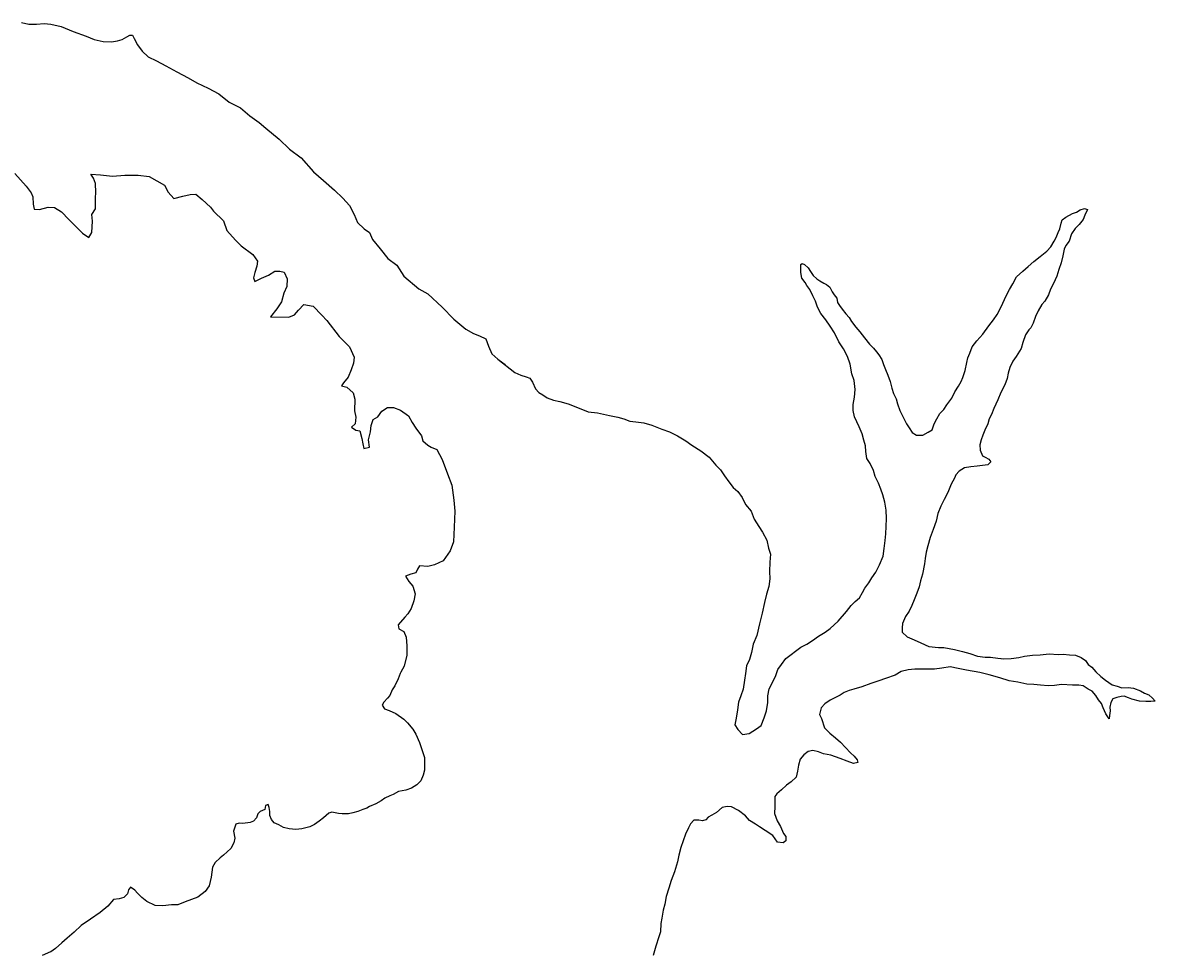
# Model space of a CAD drawing. Extents: x -83719 to 153526, y -11835 to 11446.
# Drawn here: x 7581.4 to 7706.8, y -313.9 to -210.8 of the extents above; entities that cross this region are included whole.
import ezdxf

# ---------------------------------------------------------------- set-up
doc = ezdxf.new("R2010")
doc.units = 0
doc.layers.add('Level 9', color=7, linetype='Continuous')

msp = doc.modelspace()

# ---------------------------------------------------------------- linework, layer by layer
at = {"layer": 'Level 9'}
for points in [[(7581.28, -210.78), (7582.11, -210.95), (7582.95, -210.94), (7583.81, -210.87), (7584.55, -210.96), (7585.68, -211.22), (7587.02, -211.78), (7588.45, -212.27), (7589.35, -212.66), (7590.32, -212.86), (7591.25, -212.89), (7591.92, -212.78), (7592.45, -212.64), (7592.95, -212.37), (7593.28, -212.17), (7593.58, -212.17), (7593.75, -212.53), (7594.12, -213.23), (7594.66, -213.93), (7595.3, -214.56), (7596.23, -215.02), (7597.27, -215.55), (7598.5, -216.24), (7599.74, -216.9), (7600.68, -217.46), (7601.95, -218.02), (7603.12, -218.68), (7604.29, -219.57), (7605.52, -220.23), (7606.56, -221.09), (7607.6, -221.82), (7608.34, -222.48), (7609.81, -223.67), (7610.95, -224.8), (7612.25, -225.76), (7613.59, -227.29), (7614.7, -228.25), (7615.94, -229.31), (7616.84, -230.2), (7617.58, -231.03), (7618.09, -232), (7618.46, -232.9), (7619.2, -233.59), (7619.8, -233.99), (7620.14, -234.79), (7620.97, -235.82), (7621.85, -236.88), (7622.82, -237.61), (7623.59, -238.84), (7625.27, -240.26), (7626.27, -240.79), (7627.84, -242.28), (7629.15, -243.61), (7630.46, -244.7), (7631.33, -245.19), (7631.99, -245.46), (7632.66, -245.79), (7632.97, -246.59), (7633.34, -247.42), (7634.01, -248.01), (7634.81, -248.61)], [(7580.55, -227.48), (7581.82, -228.88), (7582.36, -229.61), (7582.56, -230.07), (7582.57, -230.88), (7582.7, -231.41), (7583.3, -231.47), (7584.24, -231.2), (7584.94, -231.23), (7585.74, -231.72), (7586.54, -232.58), (7587.41, -233.45), (7588.05, -234.08), (7588.75, -234.57), (7589.08, -234), (7589.14, -232.77), (7589.07, -232.03), (7589.47, -231.4), (7589.49, -230.19), (7589.52, -229.59), (7589.48, -228.59), (7589.25, -227.99), (7588.98, -227.56), (7590.04, -227.62), (7591.38, -227.78), (7592.74, -227.67), (7594.21, -227.66), (7595.44, -227.81), (7597.11, -228.77), (7597.52, -229.54), (7598.15, -230.23), (7599.15, -229.99), (7599.95, -229.82), (7600.58, -229.75), (7601.29, -230.35), (7602.22, -231.21), (7602.56, -231.64), (7603.63, -232.73), (7604.01, -233.77), (7604.98, -234.86), (7605.62, -235.49), (7606.89, -236.45), (7607.42, -237.18), (7607.33, -237.75), (7607.13, -238.42), (7606.97, -239.02), (7607.1, -239.42), (7607.87, -239.05), (7608.63, -238.74), (7609.33, -238.27), (7609.9, -238.27), (7610.36, -238.4), (7610.7, -239.13), (7610.67, -240), (7610.31, -240.73), (7610.05, -241.67), (7609.55, -242.44), (7608.86, -243.35), (7610.86, -243.37), (7611.52, -243.13), (7611.95, -242.62), (7612.55, -241.99), (7613.58, -242.15), (7614.52, -243.17), (7615.09, -243.74), (7616.44, -245.5), (7617.58, -246.66), (7618.12, -247.82), (7618.02, -248.46), (7617.79, -249.2), (7617.43, -250.03), (7616.93, -250.64), (7616.7, -250.97), (7617.3, -251.14), (7618.01, -251.76), (7618.18, -252.46), (7618.15, -253.73), (7618.29, -254.43), (7618.23, -255.17), (7617.83, -255.57), (7618.3, -255.9), (7618.73, -255.97), (7618.94, -256.8), (7619.07, -257.4), (7619.18, -257.9), (7619.81, -257.76), (7619.7, -256.96), (7619.9, -256.06), (7619.99, -255.36), (7620.22, -254.72)], [(7685.73, -249.29), (7685.89, -248.39), (7686.02, -247.89), (7686.22, -247.38), (7686.48, -246.68), (7687, -246.01), (7687.66, -245.27), (7688.35, -244.32), (7688.85, -243.68), (7689.27, -243.08), (7689.63, -242.37), (7689.9, -241.84), (7690.25, -241), (7690.61, -240.3), (7690.98, -239.69), (7691.4, -238.92), (7692.1, -238.28), (7692.69, -237.77), (7693.32, -237.2), (7694.01, -236.66), (7694.74, -236.08), (7695.2, -235.58), (7695.56, -234.97), (7695.79, -234.57), (7696.02, -234), (7696.18, -233.6), (7696.34, -232.96), (7696.47, -232.62), (7696.87, -232.32), (7697.6, -231.91), (7698.03, -231.74), (7698.43, -231.5), (7698.93, -231.36), (7699.26, -231.46), (7698.97, -232.1), (7698.77, -232.57), (7698.34, -233.11), (7697.91, -233.55), (7697.49, -234.15), (7697.23, -234.95), (7696.86, -235.43), (7696.67, -235.86), (7696.51, -236.6), (7696.35, -237.37), (7696.09, -238.1), (7695.86, -238.84), (7695.5, -239.65), (7695.18, -240.28), (7694.95, -240.92), (7694.55, -241.59), (7694.19, -241.96), (7693.8, -242.67), (7693.5, -243.3), (7693.24, -244.04), (7692.98, -244.55), (7692.75, -244.78), (7692.39, -245.32), (7692.1, -246.19), (7691.9, -246.86), (7691.35, -247.73), (7690.98, -248.24), (7690.66, -248.94), (7690.46, -249.58), (7690.37, -250.18), (7690.11, -250.85), (7689.65, -251.72), (7689.32, -252.53), (7688.9, -253.5), (7688.64, -254.14), (7688.38, -254.64), (7688.22, -255.18), (7687.89, -255.88), (7687.69, -256.42), (7687.5, -256.95), (7687.34, -257.52), (7687.38, -258.09), (7687.65, -258.72), (7687.95, -258.89), (7688.35, -259.11), (7688.55, -259.38), (7688.22, -259.72), (7687.06, -259.86), (7686.36, -259.94), (7685.66, -260.04), (7685.07, -260.42), (7684.7, -260.82), (7684.54, -261.19), (7684.18, -261.86), (7683.79, -262.77), (7683.4, -263.57), (7683.04, -264.28), (7682.71, -265.11), (7682.52, -265.95), (7682.19, -266.89), (7681.83, -267.76), (7681.58, -268.7), (7681.42, -269.37), (7681.29, -270.1), (7681.23, -270.67), (7681, -271.81), (7680.78, -272.55)], [(7676.63, -269.82), (7676.75, -268.98), (7676.88, -268.11), (7676.94, -267.34), (7676.96, -266.54), (7677.02, -265.67), (7676.98, -264.74), (7676.84, -263.84), (7676.6, -263.04), (7676.39, -262.41), (7676.12, -261.74), (7675.75, -261.01), (7675.58, -260.34), (7675.2, -259.58), (7674.83, -259.02), (7674.73, -258.25), (7674.69, -257.61), (7674.51, -256.98), (7674.31, -256.28), (7674, -255.52), (7673.73, -254.95), (7673.49, -254.39), (7673.32, -253.69), (7673.31, -253.05), (7673.47, -252.22), (7673.53, -251.38), (7673.42, -250.38), (7673.18, -249.65), (7673.01, -248.58), (7672.7, -247.72), (7672.26, -246.89), (7671.75, -246.09), (7671.25, -245.13), (7670.77, -244.36), (7670.3, -243.67), (7669.76, -242.97), (7669.39, -242.28), (7669.15, -241.61), (7668.88, -241.01), (7668.54, -240.31), (7668.2, -239.88), (7668, -239.55), (7667.63, -239.05), (7667.53, -238.45), (7667.52, -237.85), (7667.55, -237.55), (7667.68, -237.45), (7667.95, -237.55), (7668.35, -237.91), (7668.62, -238.34), (7668.89, -238.77), (7669.3, -239.14), (7669.63, -239.37), (7670.07, -239.6), (7670.37, -239.76), (7670.74, -240.06), (7671.01, -240.56), (7671.24, -240.89), (7671.51, -241.29), (7671.58, -241.75), (7671.82, -242.08), (7672.12, -242.48), (7672.53, -243.01), (7672.9, -243.41), (7673.13, -243.84), (7673.61, -244.47), (7674.08, -245), (7674.58, -245.66), (7675.15, -246.36), (7675.59, -246.82), (7675.89, -247.22), (7676.16, -247.55), (7676.5, -248.08), (7676.67, -248.61), (7676.91, -249.18), (7677.18, -249.81), (7677.42, -250.51), (7677.59, -251.24), (7677.8, -251.84), (7678.07, -252.41), (7678.24, -252.97), (7678.48, -253.7), (7678.85, -254.43), (7679.23, -255.2), (7679.53, -255.63), (7679.87, -256.13), (7680.34, -256.42), (7681.04, -256.42), (7681.63, -256.11), (7682.06, -255.84), (7682.29, -255.17), (7682.58, -254.63), (7682.91, -254.03), (7683.37, -253.59), (7683.7, -253.08), (7684.26, -252.34), (7684.59, -251.64), (7684.98, -251), (7685.28, -250.5), (7685.47, -250.06), (7685.73, -249.29)], [(7634.01, -248.01), (7635.89, -249.52), (7636.56, -249.81), (7637.13, -249.97), (7637.56, -250.14), (7637.83, -250.57), (7638.17, -251.3), (7638.54, -251.73), (7638.98, -251.99), (7639.45, -252.29), (7640.18, -252.58), (7640.85, -252.71), (7641.78, -252.97), (7643.02, -253.45), (7643.99, -253.85), (7645.02, -253.97), (7646.36, -254.26), (7647.29, -254.45), (7647.96, -254.64), (7648.63, -254.87), (7649.26, -254.96), (7650.16, -255.09), (7651.03, -255.34), (7652.16, -255.77), (7653, -256.06), (7653.87, -256.52), (7654.81, -257.08), (7655.48, -257.54), (7656.48, -258.16), (7657.39, -258.89), (7658.13, -259.75), (7658.63, -260.28), (7659.1, -260.94), (7659.57, -261.6), (7660.04, -262.23), (7660.55, -262.66), (7661.05, -263.33), (7661.43, -264.12), (7662.03, -264.85), (7662.37, -265.72), (7662.88, -266.55), (7663.28, -267.18), (7663.79, -268.04), (7663.97, -268.94), (7664.17, -269.6), (7664.11, -270.51), (7664.06, -271.54), (7664.1, -272.34), (7664, -273.18), (7663.74, -274.02), (7663.52, -274.95), (7663.26, -276.12), (7662.97, -277.33), (7662.65, -278.6), (7662.26, -279.57), (7662.07, -280.48), (7661.84, -281.28), (7661.52, -281.98), (7661.42, -282.82), (7661.3, -283.56), (7661.14, -284.56), (7660.91, -285.3), (7660.65, -286), (7660.53, -286.84), (7660.37, -287.74), (7660.24, -288.51), (7660.55, -289.01), (7661.08, -289.57), (7661.82, -289.46), (7662.64, -288.92), (7663.14, -288.55), (7663.47, -287.71), (7663.73, -286.94), (7663.88, -286.03), (7663.88, -285.3), (7664.04, -284.5), (7664.46, -283.66), (7664.76, -283.02), (7664.98, -282.38), (7665.41, -281.81), (7665.87, -281.14), (7666.47, -280.7), (7666.96, -280.33), (7667.53, -279.89), (7668.19, -279.58), (7668.82, -279.17), (7669.48, -278.7), (7670.21, -278.23), (7670.77, -277.82), (7671.66, -277.01), (7672.58, -275.97), (7673.11, -275.29), (7673.54, -274.85), (7674.04, -274.45), (7674.36, -273.84), (7674.63, -273.37), (7675.05, -272.77), (7675.38, -272.23), (7675.84, -271.59), (7676.23, -270.79), (7676.63, -269.82)], [(7620.22, -254.72), (7620.72, -254.42), (7621.18, -253.78), (7621.78, -253.37), (7622.45, -253.37), (7623.25, -253.66), (7624.12, -254.29), (7624.52, -255.03), (7624.93, -255.66), (7625.56, -256.52), (7625.7, -257.05), (7626.27, -257.55), (7626.64, -257.75), (7627.24, -258.04), (7627.84, -259.14), (7628.45, -260.71), (7628.93, -261.97), (7629.14, -263.64), (7629.24, -264.84), (7629.19, -266.61), (7629.1, -268.25), (7628.74, -269.25), (7627.95, -270.36), (7626.98, -270.8), (7626.25, -270.97), (7625.35, -270.91), (7625.12, -271.25), (7624.92, -271.68), (7624.39, -271.82), (7623.79, -272.03), (7624.16, -272.62), (7624.6, -273.16), (7624.84, -273.99), (7624.71, -274.79), (7624.41, -275.63), (7624.05, -276.2), (7623.72, -276.57), (7622.99, -277.44)], [(7680.78, -272.55), (7680.62, -273.21), (7680.36, -273.92), (7680.06, -274.66), (7679.8, -275.29), (7679.51, -275.9), (7679.11, -276.5), (7678.79, -277.27), (7678.73, -277.77), (7678.73, -278.24), (7679.3, -278.74), (7680.07, -279.1), (7680.81, -279.42), (7681.71, -279.81), (7682.77, -279.94), (7683.37, -279.93), (7684.54, -280.15), (7685.44, -280.38), (7686.24, -280.6), (7687.08, -280.9), (7687.94, -281.02), (7688.51, -281.02), (7689.34, -281.11), (7689.69, -281.16)], [(7680.4, -273.8), (7680.36, -273.92), (7680.06, -274.66), (7679.8, -275.29), (7679.51, -275.9), (7679.11, -276.5), (7678.79, -277.27), (7678.73, -277.77), (7678.73, -278.24), (7679.3, -278.74), (7680.07, -279.1), (7680.81, -279.42), (7681.71, -279.81), (7682.77, -279.94), (7683.37, -279.93), (7684.54, -280.15), (7685.44, -280.38), (7686.24, -280.6), (7687.08, -280.9), (7687.94, -281.02), (7688.51, -281.02), (7689.34, -281.11), (7690.01, -281.2), (7690.81, -281.16), (7691.64, -281.05), (7692.3, -280.91), (7693.17, -280.8), (7694.03, -280.73), (7695.03, -280.65), (7696, -280.71), (7696.56, -280.67), (7697.26, -280.73), (7697.93, -280.79), (7698.57, -281.05), (7699.03, -281.38), (7699.34, -281.81), (7699.74, -282.11), (7700.18, -282.64), (7700.75, -283.16), (7701.25, -283.56), (7701.99, -284.05), (7702.55, -284.22), (7703.06, -284.41), (7703.75, -284.37), (7704.35, -284.43), (7705.12, -284.72), (7705.56, -284.99), (7706.06, -285.18), (7706.46, -285.55), (7706.76, -285.88), (7706.27, -285.91), (7705.73, -285.92), (7705, -285.86), (7704.17, -285.64), (7703.8, -285.51), (7703.33, -285.34), (7703, -285.35), (7702.5, -285.48), (7702.07, -285.62), (7701.84, -286.03), (7701.74, -286.53), (7701.78, -286.93), (7701.68, -287.46), (7701.65, -287.83), (7701.28, -287.27), (7700.98, -286.6), (7700.81, -286.14), (7700.47, -285.74), (7700.17, -285.24), (7699.76, -284.78), (7699.33, -284.55), (7698.76, -284.19), (7698.29, -284.09), (7697.59, -284.1), (7696.39, -284.04), (7695.6, -284.15), (7694.9, -284.19), (7694.06, -284.1), (7693.33, -284.04), (7692.53, -283.98), (7691.56, -283.76), (7690.6, -283.63), (7689.56, -283.31), (7688.39, -282.95), (7687.36, -282.7), (7685.86, -282.44), (7684.96, -282.25), (7684.06, -282.09), (7683.13, -282.24), (7682.33, -282.35), (7681.56, -282.32), (7680.9, -282.33), (7680.16, -282.33), (7679.4, -282.41), (7678.64, -282.58), (7677.97, -282.99), (7676.91, -283.37), (7676.18, -283.64), (7675.28, -283.92), (7674.29, -284.3)], [(7622.99, -277.44), (7623.06, -277.87), (7623.59, -278.17), (7623.87, -278.8), (7623.94, -279.74), (7623.94, -280.77), (7623.65, -282.01), (7623.26, -282.68), (7623.2, -282.81)], [(7623.2, -282.81), (7622.96, -283.42), (7622.6, -284.19), (7622.33, -284.62), (7622.04, -285.26), (7621.81, -285.53), (7621.38, -285.97), (7621.21, -286.33), (7621.45, -286.73), (7621.98, -286.9), (7622.72, -287.23), (7623.59, -287.85), (7624.02, -288.28), (7624.59, -288.98), (7624.93, -289.51), (7625.33, -290.45), (7625.61, -291.21), (7625.88, -292.11), (7625.88, -292.91), (7625.89, -293.51), (7625.76, -294.08), (7625.49, -294.69), (7625.06, -295.12), (7624.47, -295.49), (7623.83, -295.73), (7623, -295.87), (7622.44, -296.21), (7622.04, -296.35), (7621.51, -296.62), (7621.08, -296.92), (7620.51, -297.22), (7619.81, -297.53), (7619.51, -297.73), (7619.08, -297.87), (7618.52, -298.07), (7617.95, -298.24), (7617.49, -298.35), (7616.79, -298.35), (7616.39, -298.29), (7615.99, -298.22), (7615.62, -298.16), (7615.29, -298.26), (7614.72, -298.77), (7614.23, -299.14), (7613.73, -299.51), (7613.2, -299.78), (7612.3, -300.02), (7611.67, -300.06), (7610.9, -300), (7610.27, -299.87), (7609.77, -299.57), (7609.26, -299.34), (7608.96, -298.97), (7608.79, -298.54), (7608.76, -298.07), (7608.69, -297.64), (7608.59, -297.31), (7608.29, -297.41), (7608.22, -297.88), (7607.72, -298.08), (7607.43, -298.35), (7607.3, -298.79), (7606.96, -299.16), (7606.6, -299.29), (7605.77, -299.4), (7605.37, -299.37), (7605, -299.5), (7604.74, -300.27), (7604.91, -301.04), (7604.81, -301.54), (7604.45, -302.18), (7603.66, -302.92), (7603.29, -303.22), (7602.73, -303.73), (7602.43, -304.26), (7602.27, -305.37), (7602.08, -306.3), (7601.61, -306.94), (7600.79, -307.55), (7600.12, -307.82), (7599.42, -308.09), (7598.59, -308.4), (7597.89, -308.43), (7596.93, -308.54), (7596.09, -308.48), (7595.16, -308.05), (7594.62, -307.59), (7594.12, -307.12), (7593.82, -306.79), (7593.35, -306.46), (7593.12, -306.76), (7593.02, -307.2), (7592.62, -307.6), (7592.12, -307.74)], [(7674.29, -284.3), (7673.39, -284.54), (7672.89, -284.68), (7672.33, -284.92), (7671.87, -285.22), (7671.37, -285.46), (7670.77, -285.77), (7670.18, -286.17), (7669.78, -286.61), (7669.59, -287.35), (7669.83, -287.78), (7670.17, -288.81), (7670.74, -289.41), (7671.38, -289.93), (7671.91, -290.43), (7672.48, -291.02), (7673.02, -291.59), (7673.42, -291.98), (7673.76, -292.35), (7673.83, -292.68), (7673.37, -292.79), (7672.66, -292.52), (7671.9, -292.23), (7670.86, -291.87), (7670.03, -291.72), (7669.49, -291.49), (7668.86, -291.33), (7668.36, -291.43), (7667.86, -291.8), (7667.47, -292.31), (7667.27, -292.95), (7667.18, -293.61), (7667.02, -294.28), (7666.46, -294.82), (7665.96, -295.16), (7665.4, -295.67), (7664.87, -296.14), (7664.67, -296.44), (7664.64, -296.68), (7664.65, -297.55), (7664.62, -298.31), (7664.9, -299.11), (7665.3, -299.74), (7665.61, -300.51), (7665.88, -300.84), (7665.88, -301.34), (7665.59, -301.54), (7664.95, -301.48), (7664.45, -300.75), (7663.58, -300.19), (7662.97, -299.8), (7662.5, -299.5), (7661.87, -299.08), (7661.4, -298.55), (7660.63, -297.99), (7659.86, -297.56), (7659.39, -297.53), (7658.83, -297.64), (7658.2, -298.21), (7657.7, -298.48), (7657.27, -298.72), (7657.01, -298.99), (7656.64, -299.13), (7656.24, -299.06), (7655.68, -299.04), (7655.31, -299.44), (7655.12, -299.91), (7654.79, -300.58), (7654.5, -301.35), (7654.27, -302.06), (7654.04, -302.93), (7653.88, -303.66), (7653.56, -304.77), (7653.17, -305.71), (7652.91, -306.58), (7652.65, -307.51), (7652.49, -308.35), (7652.3, -309.02), (7652.14, -309.89), (7652.05, -310.49), (7651.99, -311.39), (7651.83, -311.96), (7651.5, -313), (7651.18, -314.04)], [(7592.12, -307.74), (7591.46, -307.84), (7590.86, -308.55), (7590, -309.26), (7588.94, -310), (7587.91, -310.71), (7587.12, -311.45), (7586.35, -312.12), (7585.76, -312.63), (7585.06, -313.26), (7584.53, -313.6), (7584.49, -313.62)], [(7584.49, -313.62), (7583.57, -314.01)]]:
    msp.add_lwpolyline(points, dxfattribs=at)

doc.saveas('drawing.dxf')
